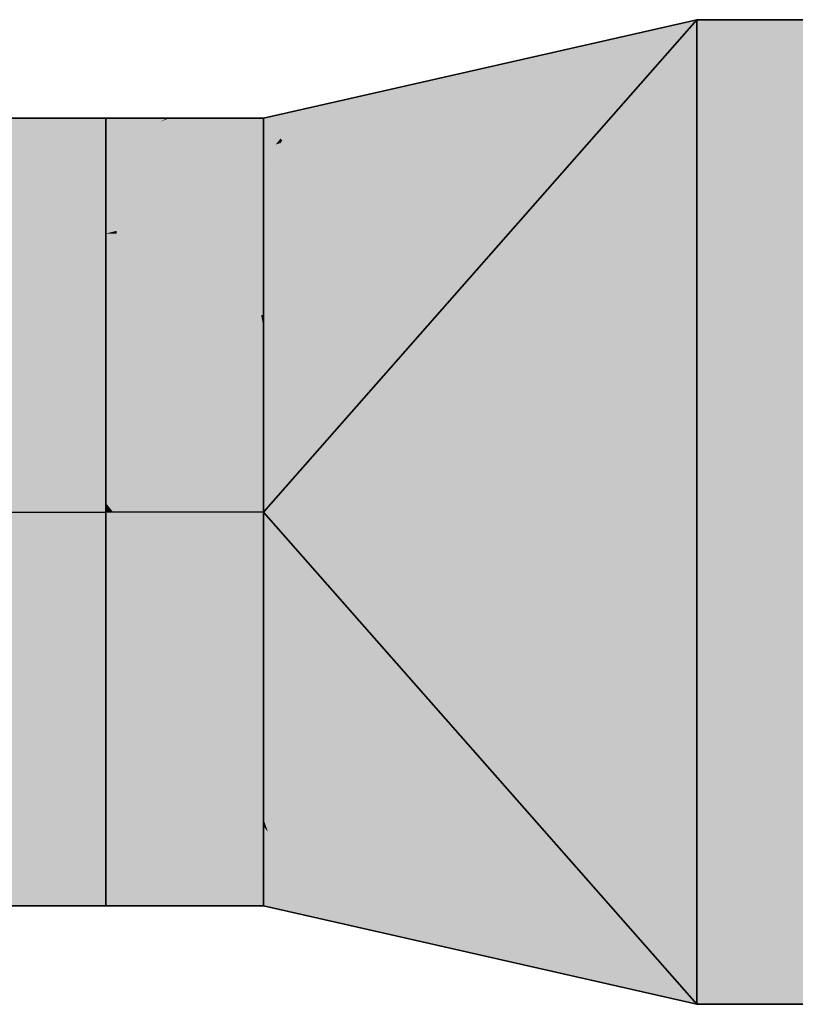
# Model space of a CAD drawing. Extents: x -350 to 540, y -53 to 541.
# Tile 485 of 569: x 260.25 to 264.19, y 215.11 to 220.11. Entities that reach past the tile are written whole.
import ezdxf
from ezdxf.lldxf.tags import DXFTag

# ---------------------------------------------------------------- set-up
doc = ezdxf.new("R2010")
doc.units = 0
doc.layers.get('0').update_dxf_attribs({"lineweight": 35})
doc.layers.add('L_Abluft', color=7, linetype='Continuous', lineweight=35, true_color=0xf7d209)
doc.layers.add('L_Abluft-Shading', color=7, linetype='Continuous', lineweight=35, true_color=0xf7d209)
tags = doc.linetypes.add('STRICHPUNKT2', pattern=[12.7, 6.35, -3.175, 0, -3.175]).pattern_tags.tags
tags[10:11] = [DXFTag(74, 4), DXFTag(75, 0), DXFTag(340, '0'), DXFTag(46, 0.0), DXFTag(50, 0.0), DXFTag(44, 0.0), DXFTag(45, 0.0)]
tags[8:9] = [DXFTag(74, 4), DXFTag(75, 0), DXFTag(340, '0'), DXFTag(46, 0.0), DXFTag(50, 0.0), DXFTag(44, 0.0), DXFTag(45, 0.0)]
tags[6:7] = [DXFTag(74, 4), DXFTag(75, 0), DXFTag(340, '0'), DXFTag(46, 0.0), DXFTag(50, 0.0), DXFTag(44, 0.0), DXFTag(45, 0.0)]
tags[4:5] = [DXFTag(74, 4), DXFTag(75, 0), DXFTag(340, '0'), DXFTag(46, 0.0), DXFTag(50, 0.0), DXFTag(44, 0.0), DXFTag(45, 0.0)]

# ---------------------------------------------------------------- blocks, each defined once
blk = doc.blocks.new('3D-Ansicht-A06HSWBANL', base_point=(172.3963, 139.9809))
at = {"layer": 'L_Abluft-Shading', "color": 42, "true_color": 0xc8aa07}
for points in [[(261.4923, 217.6124), (263.6923, 220.1124), (261.7544, 218.5844)], [(261.6771, 218.2977), (261.7544, 218.5844), (261.6275, 218.4844)], [(261.6771, 218.2977), (261.6275, 218.4844), (261.6421, 218.1679), (261.5307, 218.4081)], [(261.5307, 218.4081), (261.5057, 218.3884), (261.6421, 218.1679), (261.5853, 217.9573)], [(261.5853, 217.9573), (261.5057, 218.3884), (261.4923, 218.2918), (261.4923, 218.3778)], [(261.5207, 218.1301), (261.4923, 218.2918), (261.4923, 217.6124)], [(261.5853, 217.9573), (261.4923, 218.2918), (261.5645, 217.8804)], [(261.5645, 217.8804), (261.5207, 218.1301), (261.4923, 217.6124)], [(261.5207, 217.0948), (261.4923, 217.6124), (261.5052, 217.0062), (261.4923, 217.041)], [(263.0914, 215.7953), (261.4923, 217.6124), (263.0529, 215.7528)], [(261.5934, 216.7674), (261.4923, 217.6124), (261.5291, 216.9413)], [(261.5934, 216.7674), (262.981, 215.6733), (261.4923, 217.6124), (263.0529, 215.7528)], [(261.5291, 216.9413), (261.5207, 217.0948), (261.5052, 217.0062)], [(261.5052, 217.0062), (261.4923, 217.041), (261.4923, 216.9331)], [(261.5362, 216.8125), (261.5291, 216.9413), (261.4923, 216.9331), (261.5052, 217.0062)], [(261.5362, 216.8125), (261.4923, 216.9331), (261.4923, 216.847)], [(261.5934, 216.7674), (261.5291, 216.9413), (261.5362, 216.8125)], [(262.981, 215.6733), (263.3908, 215.3501), (263.0529, 215.7528)], [(263.4049, 215.439), (263.0914, 215.7953), (263.3908, 215.3501), (263.0529, 215.7528)], [(263.3908, 215.3501), (263.6923, 215.1124), (263.4049, 215.439)]]:
    blk.add_solid(points, dxfattribs=at)
at = {"layer": 'L_Abluft-Shading', "color": 52, "true_color": 0xd2b307}
for points in [[(263.6923, 220.1124), (261.4923, 217.6124), (263.6923, 216.6026), (263.0914, 215.7953)], [(263.0914, 215.7953), (263.4049, 215.439), (263.6923, 216.6026), (263.6923, 216.2241)], [(263.4049, 215.439), (263.6923, 215.1124), (263.6923, 216.2241)]]:
    blk.add_solid(points, dxfattribs=at)
at = {"layer": 'L_Abluft-Shading', "color": 42, "true_color": 0xb99d06}
for points in [[(261.7544, 218.5844), (263.6923, 220.1124), (262.1349, 219.3438)], [(261.8279, 218.731), (262.1349, 219.3438), (261.7306, 219.1442)], [(261.7306, 219.1442), (261.5526, 219.0564), (261.8279, 218.731), (261.5649, 218.9627)], [(261.5526, 219.0564), (261.4923, 219.0266), (261.5649, 218.9627)], [(261.4923, 219.0266), (261.4923, 218.7171), (261.5139, 218.68)], [(261.4923, 219.0266), (261.5139, 218.68), (261.588, 218.7861), (261.6275, 218.4844)], [(261.588, 218.7861), (261.5649, 218.9627), (261.4923, 219.0266)], [(261.8279, 218.731), (261.5649, 218.9627), (261.7544, 218.5844), (261.6275, 218.4844)], [(261.5009, 218.5051), (261.4923, 218.7171), (261.4923, 218.4507)], [(261.4923, 218.7171), (261.5009, 218.5051), (261.5139, 218.68), (261.518, 218.6124)], [(261.5307, 218.4081), (261.6275, 218.4844), (261.5139, 218.68)], [(261.5009, 218.5051), (261.5057, 218.3884), (261.518, 218.6124), (261.5307, 218.4081)], [(261.5057, 218.3884), (261.5009, 218.5051), (261.4923, 218.3778), (261.4923, 218.4507)], [(261.7521, 216.07), (261.6815, 216.3802), (261.4923, 216.847), (261.5362, 216.8125)], [(261.506, 216.6879), (261.7521, 216.07), (261.4923, 216.7741), (261.4923, 216.847)], [(261.6815, 216.3802), (261.5934, 216.7674), (261.5362, 216.8125)], [(261.4923, 216.7224), (261.506, 216.6879), (261.4923, 216.7741)], [(261.9499, 215.9724), (261.5934, 216.7674), (261.7925, 216.0501), (261.6815, 216.3802)], [(261.5934, 216.7674), (261.9499, 215.9724), (262.981, 215.6733), (262.813, 215.5464)], [(261.506, 216.6879), (261.4923, 216.7224), (261.5918, 216.1491), (261.4923, 216.1982)], [(261.7521, 216.07), (261.506, 216.6879), (261.5918, 216.1491)], [(261.6815, 216.3802), (261.7521, 216.07), (261.7925, 216.0501)], [(262.813, 215.5464), (263.4049, 215.2542), (262.981, 215.6733), (263.3908, 215.3501)], [(263.4049, 215.2542), (263.6923, 215.1124), (263.3908, 215.3501)]]:
    blk.add_solid(points, dxfattribs=at)
at = {"layer": 'L_Abluft-Shading', "color": 54, "true_color": 0xa98f06}
for points in [[(262.1349, 219.3438), (263.6923, 220.1124), (262.4632, 219.748)], [(261.7306, 219.1442), (262.1349, 219.3438), (261.7049, 219.5232), (262.4632, 219.748)], [(261.7049, 219.5232), (261.5785, 219.4857), (261.7306, 219.1442), (261.5526, 219.0564)], [(261.5302, 219.3288), (261.5546, 219.4786), (261.4923, 219.4115), (261.4923, 219.4602)], [(261.4986, 219.0923), (261.5526, 219.0564), (261.5546, 219.4786), (261.5785, 219.4857)], [(261.4986, 219.0923), (261.5546, 219.4786), (261.5088, 219.1978)], [(261.4923, 219.4115), (261.4923, 219.0965), (261.5229, 219.3445), (261.5088, 219.1978)], [(261.5088, 219.1978), (261.5302, 219.3288), (261.5229, 219.3445)], [(261.4923, 219.0965), (261.4986, 219.0923), (261.5088, 219.1978)], [(261.4923, 219.0266), (261.4986, 219.0923), (261.4923, 219.0965)], [(261.4923, 219.0266), (261.5526, 219.0564), (261.4986, 219.0923)], [(261.5093, 216.004), (261.4923, 216.1982), (261.4923, 216.0538)], [(261.5093, 216.004), (262.0081, 215.6117), (261.4923, 216.1982), (261.7521, 216.07)], [(261.4923, 216.0174), (261.5093, 216.004), (261.4923, 216.0538)], [(261.7925, 216.0501), (261.7521, 216.07), (262.1118, 215.581), (262.0081, 215.6117)], [(261.4923, 216.0174), (261.4923, 215.7647), (261.7411, 215.6909)], [(261.5093, 216.004), (261.4923, 216.0174), (261.5148, 215.9879)], [(261.7411, 215.6909), (262.0081, 215.6117), (261.5148, 215.9879), (261.5093, 216.004)], [(262.1946, 215.5565), (261.9499, 215.9724), (262.1118, 215.581), (261.7925, 216.0501)], [(261.9499, 215.9724), (262.1946, 215.5565), (262.813, 215.5464), (262.5802, 215.4421)], [(262.5802, 215.4421), (263.4387, 215.1876), (262.813, 215.5464), (263.4049, 215.2542)], [(263.4387, 215.1876), (263.6923, 215.1124), (263.4049, 215.2542)]]:
    blk.add_solid(points, dxfattribs=at)
at = {"layer": 'L_Abluft-Shading', "color": 44, "true_color": 0x907a05}
for points in [[(262.4632, 219.748), (263.6923, 220.1124), (262.6967, 219.8862)], [(261.7049, 219.5232), (262.4632, 219.748), (261.7791, 219.6776), (262.6967, 219.8862)], [(261.5876, 219.4992), (261.6947, 219.6584), (261.4923, 219.6124)], [(261.7791, 219.6776), (261.6947, 219.6584), (261.7049, 219.5232), (261.5785, 219.4857)], [(261.4923, 219.6124), (261.4923, 219.4773), (261.5497, 219.5443)], [(261.4923, 219.4773), (261.5793, 219.5091), (261.5497, 219.5443)], [(261.4923, 219.4773), (261.4923, 219.4602), (261.5793, 219.5091), (261.5546, 219.4786)], [(261.5546, 219.4786), (261.5785, 219.4857), (261.5793, 219.5091), (261.5876, 219.4992)], [(261.7411, 215.6909), (261.4923, 215.7647), (262.0876, 215.4771), (261.4923, 215.6124)], [(262.1845, 215.4551), (262.0081, 215.6117), (262.0876, 215.4771), (261.7411, 215.6909)], [(262.3471, 215.4181), (262.0081, 215.6117), (262.1845, 215.4551)], [(262.3471, 215.4181), (262.29, 215.4699), (262.0081, 215.6117), (262.1118, 215.581)], [(262.29, 215.4699), (262.1946, 215.5565), (262.1118, 215.581)], [(262.5683, 215.4413), (262.1946, 215.5565), (262.3584, 215.4273), (262.29, 215.4699)], [(262.5802, 215.4421), (262.1946, 215.5565), (262.5683, 215.4413)], [(262.29, 215.4699), (262.3471, 215.4181), (262.388, 215.4089)], [(263.4766, 215.1614), (262.5683, 215.4413), (262.388, 215.4089), (262.3584, 215.4273)], [(263.4387, 215.1876), (262.5802, 215.4421), (263.4766, 215.1614), (262.5683, 215.4413)], [(263.4766, 215.1614), (263.6923, 215.1124), (263.4387, 215.1876)]]:
    blk.add_solid(points, dxfattribs=at)
at = {"layer": 'L_Abluft-Shading', "color": 40, "true_color": 0xf7d209}
blk.add_solid([(264.6923, 220.1124), (263.6923, 220.1124), (264.6923, 215.1124), (263.6923, 215.1124)], dxfattribs=at)
at = {"layer": 'L_Abluft-Shading', "color": 44, "true_color": 0x8b7605}
for points in [[(259.657, 219.6124), (259.791, 219.5443), (260.6923, 219.6124), (260.6923, 219.5443)], [(260.9723, 219.5951), (260.6923, 219.6124), (260.8585, 219.5485), (260.6923, 219.5443)], [(260.6923, 219.6124), (260.9723, 219.5951), (261.0006, 219.6124)], [(260.8482, 219.5443), (261.4923, 219.5443), (261.0147, 219.6124), (261.4923, 219.6124)], [(260.9723, 219.5951), (261.0147, 219.6124), (261.0006, 219.6124)], [(260.6923, 219.5443), (260.8482, 219.5443), (260.8585, 219.5485)], [(259.791, 215.6806), (259.657, 215.6124), (260.6923, 215.6806), (260.6923, 215.6124)], [(261.4923, 215.6124), (261.4923, 215.6806), (260.6923, 215.6124), (260.6923, 215.6806)]]:
    blk.add_solid(points, dxfattribs=at)
at = {"layer": 'L_Abluft-Shading', "color": 54, "true_color": 0xaa9106}
for points in [[(260.6923, 219.5443), (259.791, 219.5443), (260.6923, 219.4273), (259.8641, 219.4273)], [(260.6923, 219.5443), (260.6923, 219.4273), (260.8482, 219.5443), (260.7974, 219.4334)], [(260.7567, 219.3445), (261.4923, 219.3445), (260.8482, 219.5443), (261.4923, 219.5443)], [(259.9932, 219.4273), (259.8641, 219.4273), (260.6923, 219.3445), (259.9159, 219.3445)], [(260.6923, 219.4273), (259.9932, 219.4273), (260.6923, 219.3445)], [(260.6923, 219.4273), (260.6923, 219.3445), (260.7974, 219.4334), (260.7567, 219.3445)], [(260.6923, 215.8804), (259.9159, 215.8804), (260.6923, 215.6806), (259.8051, 215.7031)], [(260.6923, 215.6806), (261.4923, 215.6806), (261.3786, 215.8804), (261.4923, 215.7475)], [(260.6923, 215.6806), (261.3786, 215.8804), (260.6923, 215.8804)], [(261.3786, 215.8804), (261.4727, 215.7705), (261.4923, 215.8804), (261.4923, 215.8134)], [(261.4727, 215.7705), (261.4923, 215.7475), (261.4923, 215.8134)], [(259.8051, 215.7031), (259.791, 215.6806), (260.6923, 215.6806)]]:
    blk.add_solid(points, dxfattribs=at)
at = {"layer": 'L_Abluft-Shading', "color": 42, "true_color": 0xc6a807}
for points in [[(259.9159, 219.3445), (260.023, 219.0266), (260.6923, 219.3445), (260.6923, 219.0266)], [(260.6923, 219.3445), (260.6923, 219.0266), (260.7567, 219.3445), (260.7468, 219.04)], [(260.7567, 219.3445), (260.7464, 219.0266), (261.4923, 219.1245), (261.4703, 219.0266)], [(260.7567, 219.3445), (261.4923, 219.1245), (261.4923, 219.3445)], [(261.4703, 219.0266), (261.4923, 219.0266), (261.4923, 219.1245)], [(260.6923, 219.0266), (260.7464, 219.0266), (260.7468, 219.04)], [(260.6923, 216.1982), (260.023, 216.1982), (260.6923, 216.0664), (259.9786, 216.0664)], [(260.6923, 216.0664), (261.2094, 216.019), (260.6923, 216.1982), (260.9907, 216.1982)], [(260.9907, 216.1982), (261.1185, 216.0935), (261.4923, 216.1982), (261.4923, 216.0017)], [(259.9786, 216.0664), (259.9159, 215.8804), (260.6923, 216.0664), (260.6923, 215.8804)], [(261.2094, 216.019), (260.6923, 216.0664), (261.2919, 215.9514), (260.6923, 215.8804)], [(261.1185, 216.0935), (261.2094, 216.019), (261.4923, 216.0017), (261.4923, 215.993)], [(261.3786, 215.8804), (261.4923, 215.8804), (261.2094, 216.019), (261.4923, 215.993)], [(260.6923, 215.8804), (261.3786, 215.8804), (261.2919, 215.9514)]]:
    blk.add_solid(points, dxfattribs=at)
at = {"layer": 'L_Abluft-Shading', "color": 52, "true_color": 0xdcbb08}
for points in [[(260.6923, 219.0266), (260.023, 219.0266), (260.6923, 218.6124), (260.0584, 218.8488)], [(260.0584, 218.8488), (260.1053, 218.6124), (260.6923, 218.6124)], [(260.6923, 216.1982), (260.424, 216.6124), (260.0542, 216.355), (260.1053, 216.6124)], [(260.6923, 216.6124), (260.424, 216.6124), (260.6923, 216.412)], [(260.424, 216.6124), (260.6923, 216.1982), (260.6923, 216.412)], [(260.6923, 216.1982), (260.0542, 216.355), (260.023, 216.1982)]]:
    blk.add_solid(points, dxfattribs=at)
at = {"layer": 'L_Abluft-Shading', "color": 52, "true_color": 0xddbc08}
for points in [[(260.6923, 219.0266), (260.6923, 218.6124), (260.7777, 218.8456), (260.7835, 218.6124)], [(260.6923, 219.0266), (260.7777, 218.8456), (260.7464, 219.0266)], [(260.7464, 219.0266), (260.818, 218.6124), (261.4703, 219.0266), (261.4806, 218.6124)], [(261.4806, 218.6124), (261.4923, 218.6124), (261.4703, 219.0266), (261.4923, 219.0266)], [(260.7835, 218.6124), (260.818, 218.6124), (260.7777, 218.8456)], [(260.6923, 216.6124), (260.9907, 216.1982), (261.3416, 216.6124), (261.4923, 216.1982)], [(260.9907, 216.1982), (260.6923, 216.6124), (260.6923, 216.412)], [(261.4923, 216.1982), (261.4923, 216.6124), (261.3416, 216.6124)], [(260.6923, 216.1982), (260.9907, 216.1982), (260.6923, 216.412)]]:
    blk.add_solid(points, dxfattribs=at)
at = {"layer": 'L_Abluft-Shading', "color": 40, "true_color": 0xecc908}
for points in [[(260.6923, 218.6124), (260.1053, 218.6124), (260.3321, 218.1301), (260.1332, 218.3524)], [(260.6923, 218.6124), (260.3321, 218.1301), (260.6923, 218.1301)], [(260.1332, 218.3524), (260.157, 218.1301), (260.3321, 218.1301)], [(260.6923, 217.0948), (260.157, 217.0948), (260.424, 216.6124), (260.1273, 216.8172)], [(260.6923, 217.0948), (260.424, 216.6124), (260.6923, 216.6124)], [(260.1273, 216.8172), (260.1053, 216.6124), (260.424, 216.6124)]]:
    blk.add_solid(points, dxfattribs=at)
at = {"layer": 'L_Abluft-Shading', "color": 40, "true_color": 0xedca08}
for points in [[(260.7835, 218.6124), (260.6923, 218.6124), (260.8601, 218.2083), (260.6923, 218.1301)], [(260.7835, 218.6124), (260.8234, 218.4021), (260.818, 218.6124), (260.9322, 218.2417)], [(260.818, 218.6124), (261.4923, 218.5506), (261.4806, 218.6124)], [(260.818, 218.6124), (260.9666, 218.1301), (261.4923, 218.5506), (261.4923, 218.1301)], [(261.4923, 218.5506), (261.4923, 218.6124), (261.4806, 218.6124)], [(260.8234, 218.4021), (260.875, 218.1301), (260.9322, 218.2417), (260.9666, 218.1301)], [(260.6923, 218.1301), (260.875, 218.1301), (260.8601, 218.2083)], [(261.0812, 217.0948), (260.6923, 217.0948), (261.1755, 216.9201), (260.6923, 216.6124)], [(261.2715, 217.0948), (261.0812, 217.0948), (261.3194, 217.0117), (261.1755, 216.9201)], [(261.3194, 217.0117), (261.4497, 217.0948), (261.2715, 217.0948)], [(261.4497, 217.0948), (261.3194, 217.0117), (261.4923, 217.0267), (261.4923, 216.7117)], [(261.4923, 217.0267), (261.4923, 217.0948), (261.4497, 217.0948)], [(261.2328, 216.8139), (261.3979, 216.8755), (261.1755, 216.9201), (261.3194, 217.0117)], [(260.6923, 216.6124), (261.2328, 216.8139), (261.1755, 216.9201)], [(261.4923, 216.6124), (261.4923, 216.7117), (261.2328, 216.8139), (261.3979, 216.8755)], [(261.2328, 216.8139), (260.6923, 216.6124), (261.3416, 216.6124)], [(261.4923, 216.6124), (261.2328, 216.8139), (261.3416, 216.6124)]]:
    blk.add_solid(points, dxfattribs=at)
at = {"layer": 'L_Abluft-Shading', "color": 40, "true_color": 0xf4d008}
for points in [[(260.3321, 218.1301), (260.157, 218.1301), (260.6923, 217.6124), (260.1747, 217.6124)], [(260.6923, 218.1301), (260.3321, 218.1301), (260.6923, 217.6574)], [(260.3321, 218.1301), (260.6923, 217.6124), (260.6923, 217.6574)], [(260.6923, 217.6124), (260.1657, 217.3491), (260.6923, 217.0948), (260.157, 217.0948)], [(260.6923, 217.6124), (260.1747, 217.6124), (260.1657, 217.3491)]]:
    blk.add_solid(points, dxfattribs=at)
at = {"layer": 'L_Abluft-Shading', "color": 40, "true_color": 0xf5d108}
for points in [[(260.875, 218.1301), (260.6923, 218.1301), (260.7288, 217.6124), (260.6923, 217.6574)], [(260.875, 218.1301), (260.7288, 217.6124), (261.0414, 217.6124)], [(261.0414, 217.6124), (261.1821, 217.6124), (260.875, 218.1301), (260.9666, 218.1301)], [(261.1821, 217.6124), (261.4923, 217.6124), (260.9666, 218.1301), (261.4923, 218.1301)], [(260.6923, 217.6574), (260.6923, 217.6124), (260.7288, 217.6124)], [(260.9876, 217.2323), (260.7288, 217.6124), (260.6923, 217.0948), (260.6923, 217.6124)], [(261.1412, 217.388), (261.0414, 217.6124), (260.7477, 217.5847), (260.7288, 217.6124)], [(261.2715, 217.0948), (261.4497, 217.0948), (261.0414, 217.6124), (261.1821, 217.6124)], [(261.4497, 217.0948), (261.4923, 217.0948), (261.1821, 217.6124), (261.4923, 217.6124)], [(261.2715, 217.0948), (261.1412, 217.388), (261.0812, 217.0948), (260.7477, 217.5847)], [(261.0812, 217.0948), (260.9876, 217.2323), (260.6923, 217.0948)]]:
    blk.add_solid(points, dxfattribs=at)
blk = doc.blocks.new('Rohrübergang  symmetrisch-A06HSWUONL', base_point=(260.6923, 215.1124))
at = {"color": 0, "linetype": 'ByBlock', "lineweight": -2, "ltscale": 0.35}
for p, q in [((261.4923, 217.6124), (263.6923, 220.1124)), ((261.4923, 219.6124), (263.6923, 220.1124)), ((264.6923, 220.1124), (263.6923, 220.1124)), ((263.6923, 220.1124), (263.6923, 215.1124)), ((264.6923, 220.1124), (264.6923, 215.1124)), ((261.4923, 219.6124), (260.6923, 219.6124)), ((260.6923, 218.4408), (260.6923, 219.6124)), ((261.4923, 218.4408), (261.4923, 219.6124)), ((260.6923, 216.784), (260.6923, 218.4408)), ((261.4923, 216.784), (261.4923, 218.4408)), ((261.4923, 217.6124), (263.6923, 215.1124)), ((260.6923, 215.6124), (260.6923, 216.784)), ((261.4923, 215.6124), (261.4923, 216.784)), ((260.6923, 215.6124), (261.4923, 215.6124)), ((261.4923, 215.6124), (263.6923, 215.1124)), ((264.6923, 215.1124), (263.6923, 215.1124))]:
    blk.add_line(p, q, dxfattribs=at)
at = {"color": 0, "linetype": 'STRICHPUNKT2', "lineweight": 25, "ltscale": 0.25}
blk.add_line((261.4923, 217.6124), (260.6923, 217.6124), dxfattribs=at)
blk = doc.blocks.new('Bogen-A06HSWYSNL', base_point=(254.6923, 215.6124))
at = {"color": 0, "linetype": 'ByBlock', "lineweight": -2, "ltscale": 0.35}
for p, q in [((256.6923, 219.6124), (256.8286, 219.6124)), ((256.8286, 219.6124), (257.2282, 219.6124)), ((257.2282, 219.6124), (257.8639, 219.6124)), ((257.8639, 219.6124), (258.6923, 219.6124)), ((258.6923, 219.6124), (259.657, 219.6124)), ((259.657, 219.6124), (260.6923, 219.6124)), ((260.6923, 219.6124), (260.6923, 215.6124)), ((256.6923, 215.6124), (256.8286, 215.6124)), ((256.8286, 215.6124), (257.2282, 215.6124)), ((257.2282, 215.6124), (257.8639, 215.6124)), ((257.8639, 215.6124), (258.6923, 215.6124)), ((258.6923, 215.6124), (259.657, 215.6124)), ((259.657, 215.6124), (260.6923, 215.6124))]:
    blk.add_line(p, q, dxfattribs=at)
at = {"color": 0, "linetype": 'STRICHPUNKT2', "lineweight": 25, "ltscale": 0.25}
blk.add_line((256.6923, 217.6124), (260.6923, 217.6124), dxfattribs=at)
at = {"color": 0, "linetype": 'ByBlock', "lineweight": -2, "ltscale": 0.35}
blk.add_circle((256.6923, 217.6124), 2, dxfattribs=at)

msp = doc.modelspace()

# ---------------------------------------------------------------- block references
msp.add_blockref('3D-Ansicht-A06HSWBANL', (172.3963, 139.9809))
at = {"layer": 'L_Abluft', "ltscale": 0.35}
for name, p in [('Rohrübergang  symmetrisch-A06HSWUONL', (260.6923, 215.1124)), ('Bogen-A06HSWYSNL', (254.6923, 215.6124))]:
    msp.add_blockref(name, p, dxfattribs=at)

doc.saveas('drawing.dxf')
